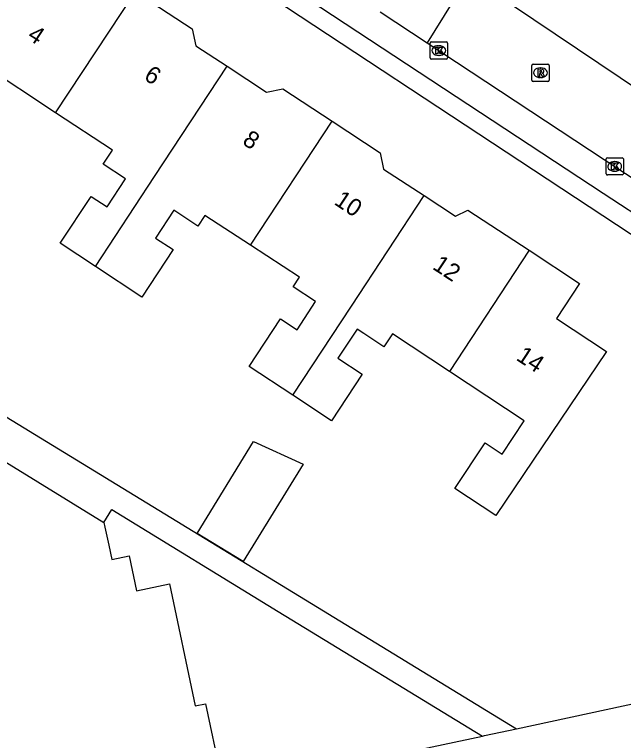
# Model space of a CAD drawing. Extents: x 159280 to 160375, y 384531 to 385872.
# Drawn here: x 160006.07 to 160041.3, y 384621.74 to 384663.74 of the extents above; entities that cross this region are included whole.
import ezdxf

# ---------------------------------------------------------------- set-up
doc = ezdxf.new("R2010")
doc.units = 0
for name, color, linetype in [('IMGEO_Kolk', 7, 'Continuous'), ('IMGEO_Pand', 7, 'Continuous'), ('IMGEO_Pand_nummerreeks', 7, 'Continuous'), ('IMGEO_Rijbaan_lokaal_open', 7, 'Continuous'), ('IMGEO_Rioolput', 7, 'Continuous'), ('IMGEO_Voetpad_open', 7, 'Continuous')]:
    doc.layers.add(name, color=color, linetype=linetype)

msp = doc.modelspace()

# ---------------------------------------------------------------- linework, layer by layer
at = {"layer": 'IMGEO_Kolk'}
for p, q in [((160030.115, 384661.235), (160030.115, 384662.087)), ((160030.19, 384662.161), (160031.042, 384662.161)), ((160030.603, 384661.941), (160030.628, 384661.941)), ((160031.116, 384662.087), (160031.116, 384661.235)), ((160031.042, 384661.161), (160030.19, 384661.161)), ((160030.626, 384661.381), (160030.601, 384661.381)), ((160040.287, 384654.533), (160040.287, 384655.385)), ((160040.362, 384655.459), (160041.214, 384655.459)), ((160040.775, 384655.239), (160040.8, 384655.239)), ((160041.288, 384655.385), (160041.288, 384654.533)), ((160041.214, 384654.459), (160040.362, 384654.459)), ((160040.798, 384654.679), (160040.773, 384654.679))]:
    msp.add_line(p, q, dxfattribs=at)
for points in [[(160030.115, 384661.235), (160030.115, 384662.087)], [(160030.19, 384662.161), (160031.042, 384662.161)], [(160031.116, 384662.087), (160031.116, 384661.235)], [(160030.436, 384661.861), (160030.559, 384661.861), (160030.559, 384661.71), (160030.689, 384661.861), (160030.853, 384661.861), (160030.707, 384661.71), (160030.86, 384661.461), (160030.708, 384661.461), (160030.623, 384661.625), (160030.559, 384661.558), (160030.559, 384661.461), (160030.436, 384661.461), (160030.436, 384661.861)], [(160031.042, 384661.161), (160030.19, 384661.161)], [(160040.287, 384654.533), (160040.287, 384655.385)], [(160040.362, 384655.459), (160041.214, 384655.459)], [(160041.288, 384655.385), (160041.288, 384654.533)], [(160040.608, 384655.159), (160040.731, 384655.159), (160040.731, 384655.008), (160040.861, 384655.159), (160041.025, 384655.159), (160040.879, 384655.008), (160041.032, 384654.759), (160040.88, 384654.759), (160040.795, 384654.923), (160040.731, 384654.856), (160040.731, 384654.759), (160040.608, 384654.759), (160040.608, 384655.159)], [(160041.214, 384654.459), (160040.362, 384654.459)]]:
    msp.add_lwpolyline(points, dxfattribs=at)
for centre, start, end in [((160030.192, 384662.085), 91.552, 178.448), ((160030.192, 384662.085), 91.552, 178.448), ((160031.04, 384662.085), 1.552, 88.448), ((160031.04, 384662.085), 1.552, 88.448), ((160030.192, 384661.237), 181.552, 268.448), ((160030.192, 384661.237), 181.552, 268.448), ((160031.04, 384661.237), 271.552, 358.448), ((160031.04, 384661.237), 271.552, 358.448), ((160040.364, 384655.383), 91.552, 178.448), ((160040.364, 384655.383), 91.552, 178.448), ((160041.212, 384655.383), 1.552, 88.448), ((160041.212, 384655.383), 1.552, 88.448), ((160040.364, 384654.535), 181.552, 268.448), ((160040.364, 384654.535), 181.552, 268.448), ((160041.212, 384654.535), 271.552, 358.448), ((160041.212, 384654.535), 271.552, 358.448)]:
    msp.add_arc(centre, 0.0765, start, end, dxfattribs=at)
for centre, major_axis, ratio, start_param, end_param in [((160030.602, 384661.661), (-0.387, 0.002), 0.722429, 4.712389, 7.853982), ((160030.627, 384661.661), (-0.39, 0.002), 0.717154, 1.570796, 4.712389), ((160040.774, 384654.959), (-0.387, 0.002), 0.722429, 4.712389, 7.853982), ((160040.799, 384654.959), (-0.39, 0.002), 0.717154, 1.570796, 4.712389)]:
    msp.add_ellipse(centre, major_axis=major_axis, ratio=ratio, start_param=start_param, end_param=end_param, dxfattribs=at)
at = {"layer": 'IMGEO_Pand'}
for points in [[(160008.441, 384658.06), (160004.227, 384660.831), (160002.927, 384658.854), (160003.958, 384658.177), (160002.244, 384655.571), (160000, 384657.047), (159999.772, 384657.197), (160000, 384657.544), (160002.817, 384661.828), (160002.678, 384661.92), (160003.166, 384662.661), (160005.913, 384666.838), (160008.828, 384664.921), (160010.181, 384666.978), (160013.061, 384665.084)], [(160008.441, 384658.06), (160013.061, 384665.084)], [(160013.061, 384665.084), (160016.349, 384662.922), (160016.552, 384661.94), (160018.366, 384660.747)], [(160010.749, 384649.166), (160014.171, 384654.369), (160018.366, 384660.747)], [(160018.366, 384660.747), (160020.635, 384659.254), (160021.588, 384659.451), (160024.439, 384657.577)], [(160010.749, 384649.166), (160008.708, 384650.508), (160010.492, 384653.221), (160011.417, 384652.613), (160012.486, 384654.238), (160011.199, 384655.084), (160011.733, 384655.895), (160008.441, 384658.06)], [(160019.718, 384650.4), (160024.439, 384657.577)], [(160024.439, 384657.577), (160027.227, 384655.743), (160027.421, 384654.804), (160029.761, 384653.266)], [(160022.165, 384641.718), (160025.559, 384646.878), (160029.761, 384653.266)], [(160029.761, 384653.266), (160031.578, 384652.071), (160032.298, 384652.432), (160035.839, 384650.104)], [(160019.718, 384650.4), (160017.076, 384652.117), (160016.674, 384651.505), (160015.285, 384652.418), (160014.228, 384650.81), (160015.245, 384650.14), (160013.44, 384647.396), (160010.749, 384649.166)], [(160022.165, 384641.718), (160019.645, 384643.373), (160021.46, 384646.136), (160022.415, 384645.508), (160023.484, 384647.137), (160022.182, 384647.993), (160022.553, 384648.557), (160019.718, 384650.4)], [(160035.839, 384650.104), (160038.757, 384648.185), (160037.418, 384646.15), (160040.315, 384644.245), (160033.911, 384634.765), (160031.548, 384636.319), (160033.286, 384638.961), (160034.286, 384638.303), (160035.553, 384640.23), (160031.226, 384643.092)], [(160035.839, 384650.104), (160031.226, 384643.092)], [(160011.237, 384634.358), (160011.297, 384634.075), (160011.515, 384633.037), (160011.69, 384632.205), (160012.697, 384632.417), (160013.12, 384630.406), (160015.037, 384630.809), (160016.519, 384623.743), (160017.106, 384623.869), (160017.988, 384619.767), (160000.666, 384616.097), (160000, 384619.242), (159999.458, 384621.801), (159994.77, 384620.814), (159995.205, 384618.742), (159988.881, 384616.711), (159982.467, 384616.083), (159979.436, 384630.236), (159977.357, 384640.023), (159978.276, 384640.219), (159978.561, 384642.486), (159977.719, 384642.6), (159978.491, 384648.319)], [(159978.491, 384648.319), (159980.462, 384648.046), (159987.733, 384647.039), (159988.557, 384648.274), (160000, 384641.253), (160011.237, 384634.358)], [(160031.226, 384643.092), (160027.925, 384645.275), (160027.433, 384644.526), (160026.268, 384645.292), (160025.886, 384645.543), (160024.776, 384643.856), (160026.175, 384642.936), (160024.407, 384640.245), (160022.165, 384641.718)], [(160019.9, 384639.038), (160022.765, 384637.736), (160019.3, 384632.092), (160016.638, 384633.726), (160019.9, 384639.038)]]:
    msp.add_lwpolyline(points, dxfattribs=at)
at = {"layer": 'IMGEO_Rijbaan_lokaal_open'}
for points in [[(160032.343, 384665.995), (160029.93, 384662.115)], [(160032.343, 384665.995), (160043.629, 384658.408)], [(160027.213, 384663.905), (160029.93, 384662.115)], [(160029.93, 384662.115), (160041.033, 384654.799), (160046.161, 384651.462)]]:
    msp.add_lwpolyline(points, dxfattribs=at)
at = {"layer": 'IMGEO_Rioolput'}
for p, q in [((160035.996, 384659.948), (160035.996, 384660.8)), ((160036.071, 384660.874), (160036.923, 384660.874)), ((160036.484, 384660.654), (160036.509, 384660.654)), ((160036.997, 384660.8), (160036.997, 384659.948)), ((160036.923, 384659.874), (160036.071, 384659.874)), ((160036.507, 384660.094), (160036.482, 384660.094))]:
    msp.add_line(p, q, dxfattribs=at)
for points in [[(160035.996, 384659.948), (160035.996, 384660.8)], [(160036.071, 384660.874), (160036.923, 384660.874)], [(160036.997, 384660.8), (160036.997, 384659.948)], [(160036.585, 384660.572), (160036.333, 384660.574), (160036.333, 384660.174)], [(160036.333, 384660.174), (160036.457, 384660.174), (160036.457, 384660.336), (160036.468, 384660.336)], [(160036.511, 384660.493), (160036.457, 384660.493), (160036.457, 384660.412)], [(160036.457, 384660.412), (160036.509, 384660.412)], [(160036.515, 384660.307), (160036.586, 384660.174), (160036.726, 384660.174), (160036.661, 384660.3)], [(160036.923, 384659.874), (160036.071, 384659.874)]]:
    msp.add_lwpolyline(points, dxfattribs=at)
for centre, radius, start, end in [((160036.073, 384660.798), 0.0765, 91.552, 178.448), ((160036.073, 384660.798), 0.0765, 91.552, 178.448), ((160036.921, 384660.798), 0.0765, 1.552, 88.448), ((160036.921, 384660.798), 0.0765, 1.552, 88.448), ((160036.467, 384660.283), 0.0533, 26.0293, 88.6989), ((160036.493, 384660.601), 0.19, 274.7715, 282.9687), ((160036.517, 384660.397), 0.0964, 77.0061, 93.1865), ((160036.531, 384660.454), 0.0378, 276.6634, 79.6772), ((160036.584, 384660.462), 0.109, 350.3612, 89.416), ((160036.582, 384660.462), 0.112, 277.5842, 350.9817), ((160036.566, 384660.247), 0.108, 29.5134, 73.7905), ((160036.073, 384659.95), 0.0765, 181.552, 268.448), ((160036.073, 384659.95), 0.0765, 181.552, 268.448), ((160036.921, 384659.95), 0.0765, 271.552, 358.448), ((160036.921, 384659.95), 0.0765, 271.552, 358.448)]:
    msp.add_arc(centre, radius, start, end, dxfattribs=at)
for centre, major_axis, ratio, start_param, end_param in [((160036.483, 384660.374), (-0.387, 0.002), 0.722429, 4.712389, 7.853982), ((160036.508, 384660.374), (-0.39, 0.002), 0.717154, 1.570796, 4.712389)]:
    msp.add_ellipse(centre, major_axis=major_axis, ratio=ratio, start_param=start_param, end_param=end_param, dxfattribs=at)
at = {"layer": 'IMGEO_Voetpad_open'}
for points in [[(160051.229, 384644.76), (160005.069, 384675.189)], [(160046.161, 384651.462), (160045.992, 384651.535), (160045.818, 384651.593), (160045.639, 384651.635), (160045.457, 384651.661), (160045.273, 384651.671), (160045.089, 384651.664), (160044.907, 384651.641), (160044.727, 384651.601), (160044.641, 384651.576), (160043.922, 384651.348), (160043.849, 384651.328), (160043.761, 384651.311), (160043.671, 384651.302), (160043.581, 384651.302), (160043.492, 384651.309), (160043.403, 384651.324), (160043.316, 384651.348), (160043.232, 384651.378), (160043.151, 384651.417), (160043.073, 384651.462), (160040.111, 384653.391), (160019.513, 384666.963)], [(159994.3, 384652.788), (159992.944, 384647.204), (159999.309, 384643.315), (160004.437, 384640.182), (160004.872, 384640.894), (160035.102, 384622.424)], [(160011.237, 384634.358), (160011.691, 384635.101), (160021.326, 384629.213), (160033.13, 384622)], [(160035.102, 384622.424), (160046.458, 384624.864), (160047.202, 384624.986), (160047.931, 384625.175), (160048.641, 384625.427), (160049.326, 384625.742), (160049.482, 384625.825), (160056.7, 384628.663)], [(160033.13, 384622), (160033.261, 384622.028), (160035.102, 384622.424)], [(159996.694, 384612.231), (159996.126, 384614.153), (160001.627, 384615.32), (160033.13, 384622)]]:
    msp.add_lwpolyline(points, dxfattribs=at)

# ---------------------------------------------------------------- texts
at = {"layer": 'IMGEO_Pand_nummerreeks'}
for s, rotation, p in [('4', 326.7057, (160006.75, 384662.365)), ('6', 326.6935, (160013.49, 384660.031)), ('8', 326.6935, (160019.189, 384656.286)), ('10', 326.6935, (160024.499, 384652.797)), ('12', 326.694, (160030.19, 384649.058)), ('14', 326.7057, (160035.033, 384643.79))]:
    msp.add_text(s, height=1, rotation=rotation, dxfattribs=at).set_placement(p)

doc.saveas('drawing.dxf')
